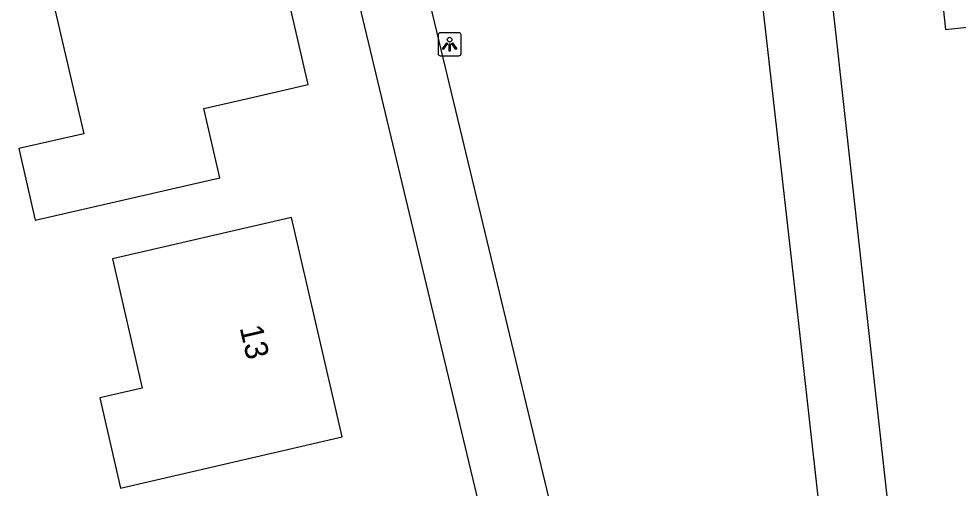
# Model space of a CAD drawing. Extents: x 162675 to 163482, y 379761 to 381227.
# Drawn here: x 162966.25 to 163007.15, y 380392.8 to 380413.23 of the extents above; entities that cross this region are included whole.
import ezdxf

# ---------------------------------------------------------------- set-up
doc = ezdxf.new("R2010")
doc.units = 0
for name, color, linetype in [('IMGEO_Lichtpunt', 7, 'Continuous'), ('IMGEO_Pand', 7, 'Continuous'), ('IMGEO_Pand_nummerreeks', 7, 'Continuous'), ('IMGEO_Rijbaan_lokaal_open', 7, 'Continuous')]:
    doc.layers.add(name, color=color, linetype=linetype)

msp = doc.modelspace()

# ---------------------------------------------------------------- linework, layer by layer
at = {"layer": 'IMGEO_Lichtpunt'}
for p, q in [((162985.412, 380412.624), (162984.604, 380412.624)), ((162985.412, 380412.624), (162984.604, 380412.624)), ((162984.51, 380412.529), (162984.51, 380411.722)), ((162984.51, 380412.529), (162984.51, 380411.722)), ((162985.506, 380411.722), (162985.506, 380412.529)), ((162985.506, 380411.722), (162985.506, 380412.529)), ((162984.604, 380411.628), (162985.412, 380411.628)), ((162984.604, 380411.628), (162985.412, 380411.628))]:
    msp.add_line(p, q, dxfattribs=at)
for points in [[(162984.884, 380412.193), (162984.923, 380412.165), (162984.735, 380411.903), (162984.697, 380411.93), (162984.884, 380412.193)], [(162984.986, 380412.145), (162985.033, 380412.145), (162985.033, 380411.823), (162984.986, 380411.823), (162984.986, 380412.145)], [(162985.096, 380412.165), (162985.134, 380412.192), (162985.321, 380411.93), (162985.282, 380411.902), (162985.096, 380412.165)]]:
    msp.add_lwpolyline(points, dxfattribs=at)
msp.add_circle((162985.009, 380412.327), 0.0994, dxfattribs=at)
for centre, start, end in [((162984.604, 380412.529), 90, 180), ((162984.604, 380412.529), 90, 180), ((162985.412, 380412.529), 0, 90), ((162985.412, 380412.529), 0, 90), ((162984.604, 380411.722), 180, 270), ((162984.604, 380411.722), 180, 270), ((162985.412, 380411.722), 270, 0), ((162985.412, 380411.722), 270, 360)]:
    msp.add_arc(centre, 0.0946, start, end, dxfattribs=at)
at = {"layer": 'IMGEO_Pand'}
for points in [[(163012.242, 380411.119), (163012.005, 380413.326), (163012.77, 380413.407), (163012.115, 380419.525), (163011.583, 380424.496), (163005.407, 380423.835), (163006.592, 380412.768), (163007.935, 380412.912), (163008.173, 380410.683), (163012.242, 380411.119)], [(162975.001, 380406.305), (162974.307, 380409.327), (162976.286, 380409.781), (162978.849, 380410.37), (162976.651, 380419.939), (162966.875, 380417.695), (162969.08, 380408.229), (162966.254, 380407.58), (162966.97, 380404.461), (162975.001, 380406.305)], [(162970.684, 380392.803), (162980.33, 380395.032), (162978.123, 380404.582), (162970.328, 380402.781), (162971.628, 380397.159), (162969.777, 380396.729), (162970.684, 380392.803)]]:
    msp.add_lwpolyline(points, dxfattribs=at)
at = {"layer": 'IMGEO_Rijbaan_lokaal_open'}
for points in [[(162997.616, 380422.36), (162997.93, 380419.975), (163000, 380401.781), (163003.383, 380371.369)], [(163006.844, 380367.252), (163000.715, 380422.638)], [(162994.695, 380370.063), (162983.47, 380416.805), (162982.667, 380419.816)], [(162979.749, 380419.019), (162980.426, 380416.595), (162992.818, 380364.786)]]:
    msp.add_lwpolyline(points, dxfattribs=at)

# ---------------------------------------------------------------- texts
at = {"layer": 'IMGEO_Pand_nummerreeks'}
msp.add_text('13', height=1, rotation=283.0126, dxfattribs=at).set_placement((162975.865, 380399.785))

doc.saveas('drawing.dxf')
